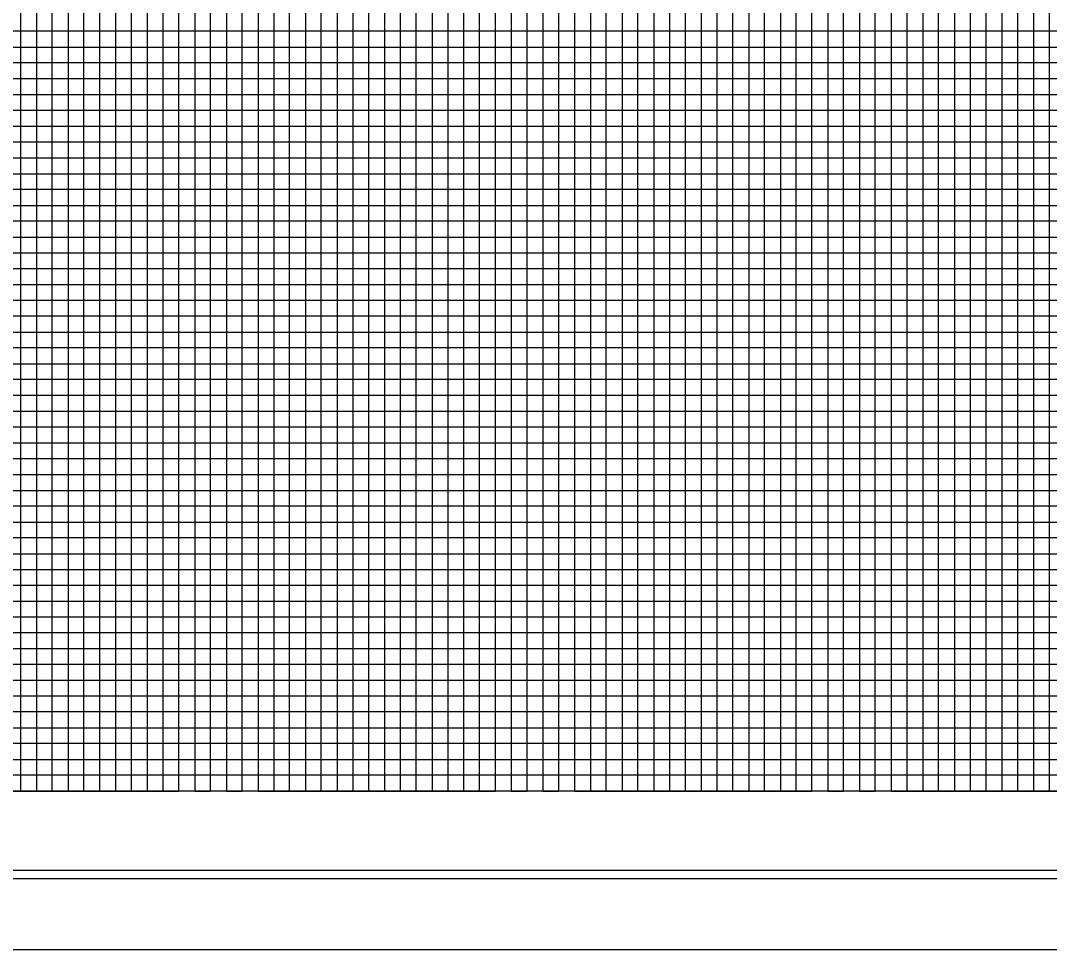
# Model space of a CAD drawing. Extents: x 2345490 to 2436403, y 465165 to 573888.
# Drawn here: x 2412495.3 to 2412820.3, y 541026.7 to 541320.1 of the extents above; entities that cross this region are included whole.
import ezdxf

# ---------------------------------------------------------------- set-up
doc = ezdxf.new("R2010")
doc.units = 0
for name, color, linetype in [('Old_Level_18', 7, 'Continuous'), ('Old_Level_41', 7, 'Continuous'), ('Old_Level_42', 7, 'Continuous'), ('Old_Level_43', 7, 'Continuous'), ('Old_Level_50', 7, 'Continuous'), ('Old_Level_51', 7, 'Continuous')]:
    doc.layers.add(name, color=color, linetype=linetype)

msp = doc.modelspace()

# ---------------------------------------------------------------- linework, layer by layer
at = {"layer": 'Old_Level_18'}
msp.add_lwpolyline([(2413745.325, 542101.694), (2412245.325, 542101.694), (2412245.325, 541051.694), (2413745.325, 541051.694)], close=True, dxfattribs=at)
at = {"layer": 'Old_Level_41'}
msp.add_line((2413745.325, 541076.694), (2412245.325, 541076.694), dxfattribs=at)
for points in [[(2412245.325, 542101.694), (2412295.325, 542101.694), (2412295.325, 541076.694), (2412345.325, 541076.694), (2412345.325, 542101.694), (2412395.325, 542101.694), (2412395.325, 541076.694), (2412445.325, 541076.694), (2412445.325, 542101.694), (2412495.325, 542101.694), (2412495.325, 541076.694), (2412545.325, 541076.694), (2412545.325, 542101.694), (2412595.325, 542101.694), (2412595.325, 541076.694), (2412645.325, 541076.694), (2412645.325, 542101.694), (2412695.325, 542101.694), (2412695.325, 541076.694), (2412745.325, 541076.694), (2412745.325, 542101.694), (2412795.325, 542101.694), (2412795.325, 541076.694), (2412845.325, 541076.694)], [(2412320.325, 541076.694), (2412320.325, 542101.694), (2412370.325, 542101.694), (2412370.325, 541076.694), (2412420.325, 541076.694), (2412420.325, 542101.694), (2412470.325, 542101.694), (2412470.325, 541076.694), (2412520.325, 541076.694), (2412520.325, 542101.694), (2412570.325, 542101.694), (2412570.325, 541076.694), (2412620.325, 541076.694), (2412620.325, 542101.694), (2412670.325, 542101.694), (2412670.325, 541076.694), (2412720.325, 541076.694), (2412720.325, 542101.694), (2412770.325, 542101.694), (2412770.325, 541076.694), (2412820.325, 541076.694), (2412820.325, 542101.694), (2412870.325, 542101.694)], [(2413745.325, 541301.694), (2412245.325, 541301.694), (2412245.325, 541251.694), (2413745.325, 541251.694)], [(2413745.325, 541201.694), (2412245.325, 541201.694), (2412245.325, 541151.694), (2413745.325, 541151.694)], [(2413745.325, 541126.694), (2412245.325, 541126.694), (2412245.325, 541176.694), (2413745.325, 541176.694)], [(2413745.325, 541101.694), (2412245.325, 541101.694)]]:
    msp.add_lwpolyline(points, dxfattribs=at)
at = {"layer": 'Old_Level_42'}
msp.add_lwpolyline([(2413745.325, 541226.694), (2412245.325, 541226.694), (2412245.325, 541276.694), (2413745.325, 541276.694)], dxfattribs=at)
at = {"layer": 'Old_Level_43'}
for points in [[(2412500.325, 542101.694), (2412500.325, 541076.694), (2412505.325, 541076.694), (2412505.325, 542101.694)], [(2412510.325, 542101.694), (2412510.325, 541076.694), (2412515.325, 541076.694), (2412515.325, 542101.694)], [(2412525.325, 542101.694), (2412525.325, 541076.694), (2412530.325, 541076.694), (2412530.325, 542101.694)], [(2412535.325, 542101.694), (2412535.325, 541076.694), (2412540.325, 541076.694), (2412540.325, 542101.694)], [(2412550.325, 542101.694), (2412550.325, 541076.694), (2412555.325, 541076.694), (2412555.325, 542101.694)], [(2412560.325, 542101.694), (2412560.325, 541076.694), (2412565.325, 541076.694), (2412565.325, 542101.694)], [(2412575.325, 542101.694), (2412575.325, 541076.694), (2412580.325, 541076.694), (2412580.325, 542101.694)], [(2412585.325, 542101.694), (2412585.325, 541076.694), (2412590.325, 541076.694), (2412590.325, 542101.694)], [(2412600.325, 542101.694), (2412600.325, 541076.694), (2412605.325, 541076.694), (2412605.325, 542101.694)], [(2412610.325, 542101.694), (2412610.325, 541076.694), (2412615.325, 541076.694), (2412615.325, 542101.694)], [(2412625.325, 542101.694), (2412625.325, 541076.694), (2412640.325, 541076.694), (2412640.325, 542101.694)], [(2412630.325, 542101.694), (2412630.325, 541076.694), (2412635.325, 541076.694), (2412635.325, 542101.694)], [(2412630.325, 542101.094), (2412630.325, 541076.694), (2412635.325, 541076.694), (2412635.325, 542101.094)], [(2412650.325, 542101.694), (2412650.325, 541076.694), (2412655.325, 541076.694), (2412655.325, 542101.694)], [(2412660.325, 542101.694), (2412660.325, 541076.694), (2412665.325, 541076.694), (2412665.325, 542101.694)], [(2412675.325, 542101.694), (2412675.325, 541076.694), (2412680.325, 541076.694), (2412680.325, 542101.694)], [(2412685.325, 542101.694), (2412685.325, 541076.694), (2412690.325, 541076.694), (2412690.325, 542101.694)], [(2412700.325, 542101.694), (2412700.325, 541076.694), (2412705.325, 541076.694), (2412705.325, 542101.694)], [(2412710.325, 542101.694), (2412710.325, 541076.694), (2412715.325, 541076.694), (2412715.325, 542101.694)], [(2412725.325, 542101.694), (2412725.325, 541076.694), (2412730.325, 541076.694), (2412730.325, 542101.694)], [(2412735.325, 542101.694), (2412735.325, 541076.694), (2412740.325, 541076.694), (2412740.325, 542101.694)], [(2412750.325, 542101.694), (2412750.325, 541076.694), (2412755.325, 541076.694), (2412755.325, 542101.694)], [(2412760.325, 542101.694), (2412760.325, 541076.694), (2412765.325, 541076.694), (2412765.325, 542101.694)], [(2412775.325, 542101.694), (2412775.325, 541076.694)], [(2412780.325, 542101.694), (2412780.325, 541076.694), (2412785.325, 541076.694), (2412785.325, 542101.694), (2412790.325, 542101.694), (2412790.325, 541076.694), (2412800.325, 541076.694), (2412800.325, 542101.694), (2412805.325, 542101.694), (2412805.325, 541076.694), (2412810.325, 541076.694), (2412810.325, 542101.694), (2412815.325, 542101.694), (2412815.325, 541076.694)], [(2413695.325, 541316.694), (2412295.325, 541316.694), (2412295.325, 541311.694), (2413695.325, 541311.694)], [(2413695.325, 541306.694), (2412295.325, 541306.694), (2412295.325, 541296.694), (2413695.325, 541296.694)], [(2413695.325, 541291.694), (2412295.325, 541291.694), (2412295.325, 541286.694), (2413695.325, 541286.694)], [(2413695.325, 541281.694), (2412295.325, 541281.694)], [(2412295.325, 541271.694), (2413695.325, 541271.694)], [(2413695.325, 541266.694), (2412295.325, 541266.694), (2412295.325, 541261.694), (2413695.325, 541261.694)], [(2413695.325, 541256.694), (2412295.325, 541256.694)], [(2412295.325, 541246.694), (2413695.325, 541246.694)], [(2413695.325, 541241.694), (2412295.325, 541241.694), (2412295.325, 541236.694), (2413695.325, 541236.694)], [(2413695.325, 541231.694), (2412295.325, 541231.694), (2412295.325, 541221.694), (2413695.325, 541221.694)], [(2413695.325, 541216.694), (2412295.325, 541216.694), (2412295.325, 541211.694), (2413695.325, 541211.694)], [(2413695.325, 541206.694), (2412295.325, 541206.694), (2412295.325, 541196.694), (2413695.325, 541196.694)], [(2413695.325, 541191.694), (2412295.325, 541191.694), (2412295.325, 541186.694), (2413695.325, 541186.694)], [(2413695.325, 541181.694), (2412295.325, 541181.694), (2412295.325, 541171.694), (2413695.325, 541171.694)], [(2413695.325, 541166.694), (2412295.325, 541166.694), (2412295.325, 541161.694), (2413695.325, 541161.694)], [(2413695.325, 541156.694), (2412295.325, 541156.694), (2412295.325, 541146.694), (2413695.325, 541146.694)], [(2413695.325, 541141.694), (2412295.325, 541141.694), (2412295.325, 541136.694), (2413695.325, 541136.694)], [(2413695.325, 541131.694), (2412295.325, 541131.694), (2412295.325, 541121.694), (2413695.325, 541121.694)], [(2413695.325, 541116.694), (2412295.325, 541116.694), (2412295.325, 541111.694), (2413695.325, 541111.694)], [(2413695.325, 541106.694), (2412295.325, 541106.694), (2412295.325, 541096.694), (2413695.325, 541096.694)], [(2413695.325, 541091.694), (2412295.325, 541091.694), (2412295.325, 541086.694), (2413695.325, 541086.694)], [(2413695.325, 541081.694), (2412295.325, 541081.694)]]:
    msp.add_lwpolyline(points, dxfattribs=at)
at = {"layer": 'Old_Level_50'}
msp.add_lwpolyline([(2413757.825, 542104.244), (2412091.325, 542104.244), (2412091.325, 541049.144), (2413757.825, 541049.144)], close=True, dxfattribs=at)
at = {"layer": 'Old_Level_51'}
msp.add_lwpolyline([(2413762.325, 542126.694), (2412078.325, 542126.694), (2412078.325, 541026.694), (2413762.325, 541026.694)], close=True, dxfattribs=at)

doc.saveas('drawing.dxf')
